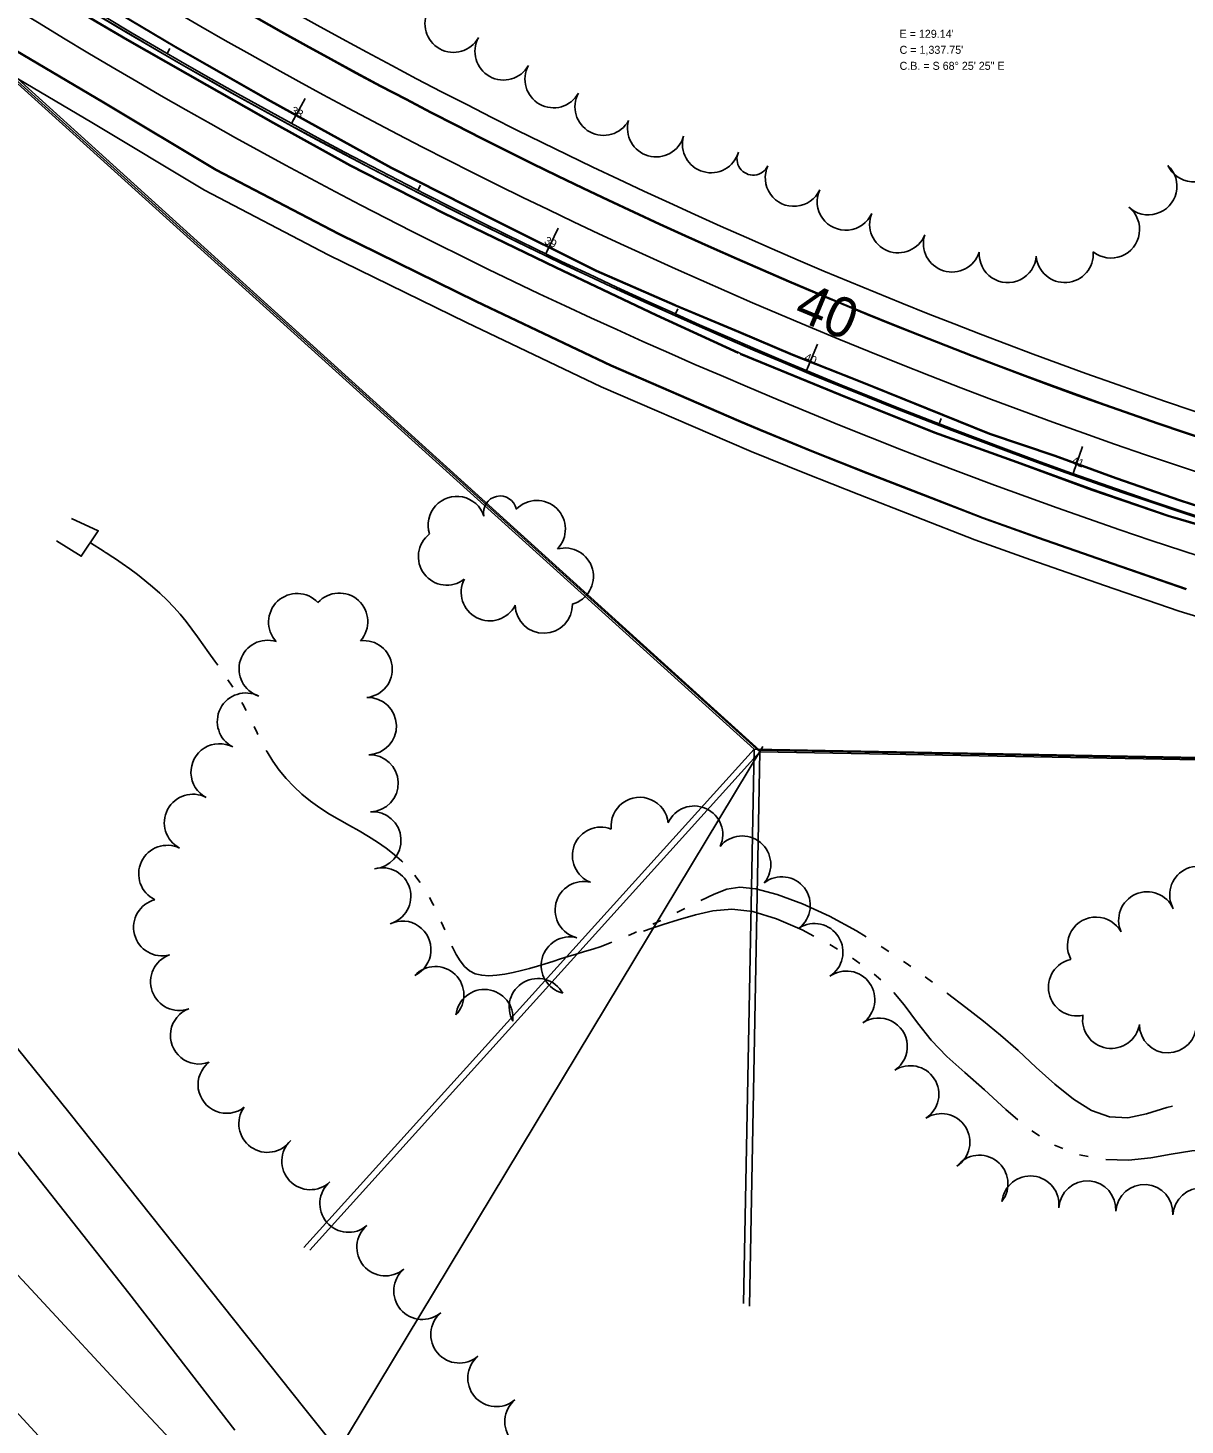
# Model space of a CAD drawing. Extents: x -25029 to 2274964, y -81170 to 687028.
# Drawn here: x -13207.1 to -12802.1, y -66186.8 to -65697.9 of the extents above; entities that cross this region are included whole.
import ezdxf

# ---------------------------------------------------------------- set-up
doc = ezdxf.new("R2010")
doc.units = 0
for name, color, linetype in [('BD_X_Canopy', 7, 'Continuous'), ('CULVERT', 7, 'Continuous'), ('GE_X_CL_100', 7, 'Continuous'), ('GE_X_CL_20', 7, 'Continuous'), ('GE_X_CL_2000', 7, 'Continuous'), ('GK_Visualization', 7, 'Continuous'), ('INTERSTATE', 7, 'Continuous'), ('MT_P_Edge_Line', 7, 'Continuous'), ('MT_P_Lane_Line', 7, 'Continuous'), ('PM_P_Stop_Line', 7, 'Continuous'), ('PV_X_EOP', 7, 'Continuous'), ('SC_Scratch18', 7, 'Continuous'), ('TREES', 7, 'Continuous'), ('WATER', 7, 'Continuous')]:
    doc.layers.add(name, color=color, linetype=linetype)

msp = doc.modelspace()

# ---------------------------------------------------------------- linework, layer by layer
at = {"layer": 'BD_X_Canopy'}
for p in [(-13480.65, -65471.59), (-12237, -65964.36)]:
    msp.add_line(p, (-12951.01, -65950.62), dxfattribs=at)
at = {"layer": 'CULVERT'}
msp.add_lwpolyline([(-13191.79, -65869.64), (-13182.42, -65873.9), (-13188.41, -65882.8), (-13197.11, -65877.46)], dxfattribs=at)
at = {"layer": 'GE_X_CL_100'}
for p, q in [((-13114.8, -65731.37), (-13110.01, -65722.6)), ((-13025.81, -65776.96), (-13021.49, -65767.95)), ((-12934.56, -65817.83), (-12930.71, -65808.6)), ((-12841.29, -65853.86), (-12837.93, -65844.45))]:
    msp.add_line(p, q, dxfattribs=at)
msp.add_arc((-12200.28, -64055.93), 1908.79, 227.8729, 268.89783, dxfattribs=at)
at = {"layer": 'GE_X_CL_20'}
for p, q in [((-14088.34, -64924.61), (-12952.92, -65950.25)), ((-13158.37, -65706.85), (-13157.37, -65705.12)), ((-13114.8, -65731.37), (-13113.84, -65729.62)), ((-13070.61, -65754.75), (-13069.69, -65752.97)), ((-13025.81, -65776.96), (-13024.95, -65775.16)), ((-12980.45, -65798), (-12979.63, -65796.17)), ((-12934.56, -65817.83), (-12933.79, -65815.99)), ((-12888.16, -65836.46), (-12887.44, -65834.59)), ((-12841.29, -65853.86), (-12840.61, -65851.98)), ((-12952.92, -65950.25), (-13110.44, -66124.63)), ((-12952.92, -65950.25), (-12956.61, -66144.22)), ((-12952.92, -65950.25), (-12238.95, -65963.84))]:
    msp.add_line(p, q, dxfattribs=at)
msp.add_arc((-12202.62, -64054.33), 1909.85, 227.90806, 268.91, dxfattribs=at)
at = {"layer": 'GE_X_CL_2000'}
msp.add_lwpolyline([(-12954.36, -66394.26), (-13021.04, -66335.07), (-13036.13, -66321.24), (-13050.99, -66307.17), (-13072.61, -66283.04), (-13102.07, -66251.71), (-13134.18, -66216.39), (-13167.61, -66180.66), (-13207.41, -66137.73), (-13225.5, -66118.46), (-13236.01, -66107.26), (-13266.45, -66074.67), (-13307.58, -66029.49), (-13341.81, -65992.95), (-13374.05, -65958.03), (-13408.42, -65921.11), (-13443.57, -65882.71), (-13482.98, -65840.98), (-13517.47, -65803.38), (-13557.28, -65760.46), (-13594.69, -65719.67), (-13643.65, -65667.67)], dxfattribs=at)
at = {"layer": 'GK_Visualization'}
for p, q in [((-12950.93, -65950.62), (-12951.08, -65950.62)), ((-12951.07, -65950.69), (-12950.94, -65950.56)), ((-12951.07, -65950.56), (-12950.94, -65950.69)), ((-12951.01, -65950.55), (-12951.01, -65950.7))]:
    msp.add_line(p, q, dxfattribs=at)
msp.add_arc((-12200.28, -64055.93), 1908.79, 227.8729, 268.89783, dxfattribs=at)
msp.add_arc((-12200.28, -64055.93), 1908.79, 227.8729, 268.89783, dxfattribs=at)
at = {"layer": 'INTERSTATE'}
msp.add_lwpolyline([(-12958.53, -66453.41), (-13014.05, -66394.29), (-13095.42, -66307.36), (-13172.46, -66224.15), (-13272.06, -66115.98), (-13357.27, -66023.46), (-13436.17, -65938.98), (-13503.35, -65866.48), (-13579.97, -65783.79), (-13657.09, -65700.57), (-13744.1, -65607.44), (-13849.48, -65493.49), (-13967.79, -65367.02), (-14065.28, -65261.64), (-14076.45, -65249.65)], dxfattribs=at)
at = {"layer": 'MT_P_Edge_Line'}
for p, q in [((-13172.36, -65702.25), (-13200.16, -65685.84)), ((-13182.84, -65688.12), (-13155.54, -65704.38)), ((-13144.46, -65718.09), (-13172.36, -65702.25)), ((-13155.54, -65704.38), (-13123.08, -65722.85)), ((-13121.21, -65731.21), (-13144.46, -65718.09)), ((-13123.08, -65722.85), (-13079.77, -65746.79)), ((-13094.24, -65746.16), (-13121.21, -65731.21)), ((-13061.66, -65762.84), (-13094.23, -65746.17)), ((-13079.78, -65746.78), (-13044.64, -65764.6)), ((-13022.34, -65781.91), (-13061.65, -65762.84)), ((-13044.64, -65764.6), (-13008.05, -65782.81)), ((-12987.24, -65798.57), (-13022.34, -65781.91)), ((-13008.06, -65782.81), (-12980.59, -65794.88)), ((-12958.51, -65811.76), (-12987.24, -65798.57)), ((-12980.6, -65794.87), (-12958.3, -65804.11)), ((-12958.3, -65804.11), (-12939.38, -65812.19)), ((-12922.76, -65826.48), (-12957.8, -65812.1)), ((-12939.38, -65812.19), (-12915.17, -65821.76)), ((-12915.17, -65821.76), (-12892.36, -65831)), ((-12889.87, -65839.6), (-12922.76, -65826.48)), ((-12892.36, -65831), (-12870.39, -65839.87)), ((-12860.93, -65850.01), (-12889.86, -65839.6)), ((-12870.4, -65839.87), (-12847.55, -65847.56)), ((-12847.55, -65847.56), (-12826.19, -65855.35)), ((-12834.74, -65859.62), (-12860.93, -65850.01)), ((-12826.19, -65855.35), (-12803.7, -65863.17)), ((-12808.04, -65868.76), (-12834.74, -65859.62)), ((-12803.71, -65863.17), (-12780.58, -65870.59)), ((-12781.93, -65876.47), (-12808.03, -65868.76))]:
    msp.add_line(p, q, dxfattribs=at)
for points in [[(-12958.31, -65835.26), (-13002.99, -65815.96), (-13050.03, -65793.53), (-13098.25, -65769.91), (-13141.23, -65747.51), (-13180.51, -65723.96), (-13213.86, -65704.23), (-13253.32, -65679.17), (-13293.66, -65651.83), (-13329.37, -65627.93), (-13361.06, -65604.85), (-13392.44, -65580.48), (-13432.77, -65547.07), (-13464.64, -65519), (-13510.5, -65479.23)], [(-12958.31, -65835.25), (-12950.77, -65838.47), (-12932.09, -65846.12), (-12913.2, -65853.56), (-12893.6, -65861.17), (-12872.75, -65869.3), (-12853.35, -65876.26), (-12827.57, -65885.23), (-12801.58, -65894.21)]]:
    msp.add_lwpolyline(points, dxfattribs=at)
msp.add_arc((-12200.28, -64055.93), 1882.56, 230.19374, 268.89783, dxfattribs=at)
at = {"layer": 'MT_P_Lane_Line'}
for centre, radius, start, end in [((-12211.63, -64071.54), 1875.52, 227.81004, 247.00144), ((-12233.08, -64110.94), 1858.62, 227.48828, 247.13477), ((-12196.17, -64040.3), 1910.32, 246.9408, 268.92672), ((-12196.17, -64040.3), 1938.06, 246.9408, 268.92672)]:
    msp.add_arc(centre, radius, start, end, dxfattribs=at)
at = {"layer": 'PM_P_Stop_Line'}
for p, q in [((-14086.57, -64925.86), (-12950.89, -65951.2)), ((-12950.89, -65951.2), (-13108.37, -66125.62)), ((-12950.89, -65951.2), (-12954.53, -66145.18)), ((-12950.89, -65951.2), (-12236.92, -65964.61))]:
    msp.add_line(p, q, dxfattribs=at)
msp.add_arc((-12201.08, -64055.09), 1909.85, 227.92276, 268.9247, dxfattribs=at)
at = {"layer": 'PV_X_EOP'}
for p, q in [((-13172.23, -65702.03), (-13200.03, -65685.62)), ((-13182.96, -65688.33), (-13155.66, -65704.59)), ((-13144.33, -65717.87), (-13172.23, -65702.03)), ((-13155.66, -65704.59), (-13123.2, -65723.06)), ((-13121.08, -65730.99), (-13144.33, -65717.87)), ((-13123.2, -65723.06), (-13079.89, -65747)), ((-13094.11, -65745.94), (-13121.08, -65730.99)), ((-13061.54, -65762.61), (-13094.11, -65745.94)), ((-13079.89, -65747), (-13044.75, -65764.82)), ((-13022.23, -65781.68), (-13061.54, -65762.61)), ((-13044.75, -65764.82), (-13008.16, -65783.03)), ((-12987.13, -65798.34), (-13022.23, -65781.68)), ((-13008.16, -65783.03), (-12980.69, -65795.1)), ((-12958.4, -65811.53), (-12987.13, -65798.34)), ((-12980.69, -65795.1), (-12958.39, -65804.34)), ((-12958.39, -65804.34), (-12939.47, -65812.42)), ((-12957.7, -65811.86), (-12958.4, -65811.53)), ((-12922.66, -65826.24), (-12957.7, -65811.86)), ((-12939.47, -65812.42), (-12915.26, -65821.99)), ((-12915.26, -65821.99), (-12892.45, -65831.23)), ((-12889.77, -65839.36), (-12922.66, -65826.24)), ((-12892.45, -65831.23), (-12870.48, -65840.1)), ((-12860.84, -65849.77), (-12889.77, -65839.36)), ((-12870.48, -65840.1), (-12847.63, -65847.79)), ((-12847.63, -65847.79), (-12826.27, -65855.58)), ((-12834.65, -65859.38), (-12860.84, -65849.77)), ((-12826.27, -65855.58), (-12803.78, -65863.4)), ((-12807.95, -65868.52), (-12834.65, -65859.38)), ((-12803.78, -65863.4), (-12780.65, -65870.82)), ((-12781.85, -65876.23), (-12807.95, -65868.52))]:
    msp.add_line(p, q, dxfattribs=at)
for points in [[(-12958.4, -65835.48), (-13003.09, -65816.18), (-13050.13, -65793.75), (-13098.36, -65770.13), (-13141.35, -65747.72), (-13180.63, -65724.17), (-13213.99, -65704.44), (-13253.45, -65679.37), (-13293.79, -65652.03), (-13329.51, -65628.13), (-13361.21, -65605.05), (-13392.59, -65580.67), (-13432.93, -65547.26), (-13464.8, -65519.18), (-13506.02, -65483.44)], [(-12961.58, -65842.83), (-13006.4, -65823.47), (-13053.62, -65800.96), (-13101.97, -65777.28), (-13145.26, -65754.71), (-13184.73, -65731.05), (-13218.18, -65711.27), (-13257.84, -65686.06), (-13298.26, -65658.67), (-13334.1, -65634.7), (-13366.02, -65611.45), (-13397.6, -65586.92), (-13438.13, -65553.35), (-13470.07, -65525.21), (-13501.92, -65497.59)], [(-12799.38, -66535.33), (-12849.67, -66483.26), (-12900.8, -66428.13), (-12958.51, -66364.45), (-12990.03, -66328.93), (-13040.56, -66267.89), (-13110.15, -66181.17), (-13192.71, -66077.37), (-13289.01, -65958.06), (-13380.52, -65850.51), (-13418.16, -65806.97), (-13454.45, -65764.19), (-13488.96, -65722.32), (-13493.31, -65716.65)], [(-13493.18, -65754.24), (-13453.51, -65800.94), (-13390.29, -65875.58), (-13371.44, -65897.71), (-13353.63, -65918.16), (-13334.7, -65939.93), (-13315.79, -65962.93), (-13299.69, -65982.1), (-13280.84, -66004.01), (-13254.29, -66037.17), (-13218.9, -66081.09), (-13171.72, -66140.61), (-13134.61, -66188.54)], [(-12958.4, -65835.48), (-12950.86, -65838.7), (-12932.18, -65846.35), (-12913.29, -65853.79), (-12893.69, -65861.4), (-12872.83, -65869.53), (-12853.43, -65876.49), (-12827.65, -65885.46), (-12801.65, -65894.44)], [(-12961.55, -65842.84), (-12953.95, -65846.09), (-12935.17, -65853.78), (-12916.21, -65861.25), (-12896.6, -65868.86), (-12875.64, -65877.03), (-12856.1, -65884.04), (-12830.28, -65893.02), (-12804.12, -65902.06), (-12781.89, -65908.79)]]:
    msp.add_lwpolyline(points, dxfattribs=at)
for radius in [1874.31, 1882.31]:
    msp.add_arc((-12200.28, -64055.93), radius, 230.19374, 268.89783, dxfattribs=at)
at = {"layer": 'SC_Scratch18'}
msp.add_line((-12949.9, -65949.35), (-15781.15, -70645.51), dxfattribs=at)
at = {"layer": 'TREES'}
for centre, radius, start, end in [((-13058.11, -65696.5), 10, 151.0044, 331.0044), ((-13040.61, -65706.19), 10, 151.0044, 331.0044), ((-13023.12, -65715.89), 10, 151.0044, 331.0044), ((-13005.61, -65725.54), 10, 151.2734, 331.2734), ((-12987.22, -65733.1), 10, 163.9961, 343.9961), ((-12968, -65738.62), 10, 163.9961, 343.9961), ((-12799.05, -65741.8), 10, 205.1591, 25.1591), ((-12953.23, -65743.77), 5.68, 155.1129, 335.1129), ((-12939.01, -65750.37), 10, 155.1129, 335.1129), ((-12814.94, -65753.35), 10, 226.8688, 46.8688), ((-12920.84, -65758.72), 10, 155.4866, 335.4866), ((-12902.47, -65766.62), 10, 158.0098, 338.0098), ((-12828, -65768.47), 10, 231.5142, 51.5142), ((-12883.66, -65773.36), 10, 162.539, 342.539), ((-12864.14, -65777.06), 10, 175.9832, 355.9832), ((-12844.19, -65777.03), 10, 184.1968, 4.1968), ((-13056.99, -65871.85), 10, 18.241, 198.241), ((-13041.81, -65867.52), 5.81, 11.9134, 191.9134), ((-13028.95, -65873.28), 10, 315.867, 135.867), ((-13060.41, -65882.92), 10, 127.4679, 307.4679), ((-13019.15, -65889.9), 10, 285.1983, 105.1983), ((-13045.42, -65895.41), 10, 152.8775, 332.8775), ((-13112.84, -65905.83), 10, 43.1231, 223.1231), ((-13098.1, -65905.68), 10, 318.0784, 138.0784), ((-13026.52, -65899.76), 10, 181.2143, 1.2143), ((-13123.18, -65922.2), 10, 72.2961, 252.2961), ((-13089.53, -65922.3), 10, 276.4807, 96.4807), ((-13130.78, -65940.63), 10, 62.9147, 242.9147), ((-13088.09, -65942.23), 10, 271.8253, 91.8253), ((-13140, -65958.37), 10, 62.1398, 242.1398), ((-13087.45, -65962.22), 10, 271.8253, 91.8253), ((-13149.33, -65976.06), 10, 62.2527, 242.2527), ((-12992.94, -65977.15), 10, 6.2778, 186.2778), ((-12973.89, -65980.18), 10, 335.6713, 155.6713), ((-13086.47, -65982.19), 10, 273.7748, 93.7748), ((-13006.51, -65987.57), 10, 68.7457, 248.7457), ((-13158.29, -65993.94), 10, 64.4931, 244.4931), ((-12957.06, -65990.66), 10, 320.5226, 140.5226), ((-13083.05, -66001.78), 10, 286.0418, 106.0418), ((-12797.47, -66001.29), 10, 29.1409, 209.1409), ((-13012.54, -66006.59), 10, 76.1022, 256.1022), ((-12943.25, -66004.95), 10, 307.5202, 127.5202), ((-13160.08, -66012.64), 10, 104.5869, 284.5869), ((-12815.35, -66010.21), 10, 23.9054, 203.9054), ((-12833.26, -66019.06), 10, 28.6861, 208.6861), ((-13075.99, -66020.42), 10, 295.4531, 115.4531), ((-12931.81, -66021.32), 10, 302.384, 122.384), ((-13017.42, -66025.99), 10, 75.6185, 255.6185), ((-13154.15, -66031.72), 10, 109.9345, 289.9345), ((-12839.92, -66033.64), 10, 102.1878, 282.1878), ((-13064.47, -66036.36), 10, 316.2476, 136.2476), ((-12920.66, -66037.92), 10, 305.4132, 125.4132), ((-13028.63, -66040.55), 10, 29.2131, 209.2131), ((-13047.3, -66044.36), 10, 353.8138, 173.8138), ((-13147.21, -66050.47), 10, 110.6761, 290.6761), ((-12827.94, -66045.01), 10, 170.8098, 350.8098), ((-12909.28, -66054.36), 10, 303.9487, 123.9487), ((-12808.07, -66046.58), 10, 180.1177, 0.1177), ((-13137.52, -66067.71), 10, 128.0136, 308.0136), ((-12898.25, -66071.05), 10, 302.9368, 122.9368), ((-13123.22, -66081.38), 10, 144.5888, 324.5888), ((-12887.38, -66087.83), 10, 302.9368, 122.9368), ((-13108.21, -66094.45), 10, 133.3083, 313.3083), ((-12874.06, -66102.38), 10, 322.055, 142.055), ((-13094.88, -66109.35), 10, 130.3129, 310.3129), ((-12856.23, -66109.63), 10, 353.6711, 173.6711), ((-12836.31, -66111.36), 10, 356.4169, 176.4169), ((-12816.35, -66112.61), 10, 356.4169, 176.4169), ((-12796.39, -66113.86), 10, 356.4169, 176.4169), ((-13081.94, -66124.61), 10, 130.3129, 310.3129), ((-13069, -66139.86), 10, 130.3129, 310.3129), ((-13056.06, -66155.11), 10, 130.3129, 310.3129), ((-13043.12, -66170.36), 10, 130.3129, 310.3129), ((-13030.18, -66185.61), 10, 130.3129, 310.3129)]:
    msp.add_arc(centre, radius, start, end, dxfattribs=at)
at = {"layer": 'WATER'}
for p, q in [((-12988.37, -66011.59), (-12985.55, -66010.24)), ((-12926.46, -66018.63), (-12923.77, -66020.23)), ((-12918.44, -66023.48), (-12915.88, -66025.28)), ((-12910.86, -66028.98), (-12908.52, -66031.06)), ((-12855.68, -66083.9), (-12853.06, -66085.61)), ((-12847.76, -66088.9), (-12844.86, -66090.05)), ((-12839.02, -66092.26), (-12835.95, -66092.83))]:
    msp.add_line(p, q, dxfattribs=at)
for points in [[(-13185.21, -65878.05), (-13180.42, -65881.11), (-13180.1, -65881.32), (-13179.44, -65881.75), (-13178.24, -65882.52), (-13176.37, -65883.74), (-13174.02, -65885.32), (-13171.41, -65887.15), (-13168.76, -65889.14), (-13166.12, -65891.26), (-13163.49, -65893.47), (-13160.89, -65895.77), (-13158.38, -65898.14), (-13156, -65900.58), (-13153.79, -65903.08), (-13151.72, -65905.65), (-13149.72, -65908.3), (-13147.74, -65911.02), (-13145.75, -65913.81), (-13143.74, -65916.63), (-13141.69, -65919.48), (-13140.65, -65920.93)], [(-13137.07, -65926.05), (-13135.6, -65928.26), (-13135.35, -65928.66)], [(-13132.15, -65934.02), (-13131.87, -65934.5), (-13130.68, -65936.78)], [(-13127.91, -65942.38), (-13126.87, -65944.55), (-13126.54, -65945.19)], [(-13123.64, -65950.72), (-13123.34, -65951.27), (-13121.34, -65954.5), (-13119.13, -65957.59), (-13116.69, -65960.54), (-13114.05, -65963.34), (-13111.2, -65966), (-13108.16, -65968.51), (-13104.93, -65970.86), (-13101.53, -65973.03), (-13098.04, -65975.06), (-13094.55, -65977.02), (-13091.13, -65978.93), (-13087.83, -65980.86), (-13084.67, -65982.84), (-13081.68, -65984.91), (-13078.84, -65987.13), (-13076.16, -65989.52), (-13075.89, -65989.8)], [(-13071.7, -65994.44), (-13071.26, -65994.96), (-13069.83, -65996.94)], [(-12971.58, -66003.25), (-12966.94, -66001.04), (-12962.43, -65999.29), (-12957.89, -65998.57), (-12952.26, -65999.12), (-12944.8, -66001.11), (-12935.96, -66004.39), (-12926.5, -66008.74), (-12917.09, -66013.91), (-12913.72, -66016.01)], [(-13066.51, -66002.23), (-13065.3, -66004.47), (-13065.05, -66004.99)], [(-12991.66, -66013.98), (-12988.63, -66012.97), (-12984.72, -66011.68), (-12979.45, -66010.03), (-12973.48, -66008.32), (-12967.31, -66006.91), (-12960.73, -66006.32), (-12953.37, -66007.1), (-12945.02, -66009.63), (-12936.13, -66013.51), (-12931.97, -66015.69)], [(-12979.96, -66007.46), (-12978.11, -66006.53), (-12977.16, -66006.05)], [(-13062.41, -66010.66), (-13062.29, -66010.93), (-13061.18, -66013.53)], [(-12996.9, -66015.47), (-12995, -66014.65), (-12994.04, -66014.21)], [(-13058.67, -66019.25), (-13058.5, -66019.63), (-13057.19, -66022.15), (-13055.78, -66024.39), (-13054.23, -66026.3), (-13052.49, -66027.81), (-13050.5, -66028.86), (-13048.23, -66029.43), (-13045.72, -66029.57), (-13043, -66029.4), (-13040.13, -66028.98), (-13037.2, -66028.41), (-13034.29, -66027.73), (-13031.49, -66027), (-13028.76, -66026.24), (-13026.08, -66025.43), (-13023.41, -66024.58), (-13020.72, -66023.71), (-13017.97, -66022.85), (-13015.16, -66022), (-13012.29, -66021.15), (-13009.41, -66020.26), (-13006.48, -66019.29), (-13003.28, -66018.12), (-13002.67, -66017.88)], [(-12908.42, -66019.32), (-12908.08, -66019.53), (-12905.82, -66021.06)], [(-12900.64, -66024.56), (-12899.69, -66025.21), (-12898.09, -66026.36)], [(-12893, -66029.99), (-12892.1, -66030.63), (-12890.48, -66031.84)], [(-12904.07, -66035.43), (-12900.34, -66039.79), (-12895.71, -66046.03), (-12890.92, -66052.1), (-12885.41, -66057.78), (-12879.14, -66063.42), (-12872.26, -66069.54), (-12864.86, -66076.36), (-12860.56, -66080.01)], [(-12885.47, -66035.57), (-12885.2, -66035.77), (-12878.78, -66040.68), (-12872.66, -66045.47), (-12866.65, -66050.39), (-12860.53, -66055.74)], [(-12860.53, -66055.74), (-12854.16, -66061.65), (-12847.65, -66067.57), (-12841.16, -66072.79), (-12834.8, -66076.68), (-12828.5, -66078.93), (-12822.16, -66079.35), (-12815.62, -66077.95), (-12808.47, -66075.66), (-12806.54, -66075.18)], [(-12829.79, -66093.88), (-12821.88, -66094.07), (-12814.12, -66093.24), (-12806.9, -66091.96), (-12799.77, -66090.85), (-12792.37, -66090.52), (-12784.72, -66091.57), (-12776.92, -66094.59), (-12769.69, -66099.49)]]:
    msp.add_lwpolyline(points, dxfattribs=at)

# ---------------------------------------------------------------- texts
at = {"layer": 'GE_X_CL_100'}
msp.add_text('40', height=14, rotation=337.376, dxfattribs=at).set_placement((-12939.57, -65799.49))
at = {"layer": 'GE_X_CL_20'}
for s, p in [("E = 129.14'", (-12902, -65701.4)), ("C = 1,337.75'", (-12902, -65707)), ('C.B. = S 68%%d 25\' 25" E', (-12902, -65712.6))]:
    msp.add_text(s, height=2.8, dxfattribs=at).set_placement(p)
for s, rotation, p in [('38', 331.3727, (-13115.34, -65727.66)), ('39', 334.3744, (-13026.58, -65773.27)), ('40', 337.376, (-12935.56, -65814.16)), ('41', 340.3777, (-12841.98, -65850.43))]:
    msp.add_text(s, height=2.8, rotation=rotation, dxfattribs=at).set_placement(p)
at = {"layer": 'GK_Visualization'}
msp.add_text('33', height=0.14, dxfattribs=at).set_placement((-12951.01, -65950.62))

doc.saveas('drawing.dxf')
